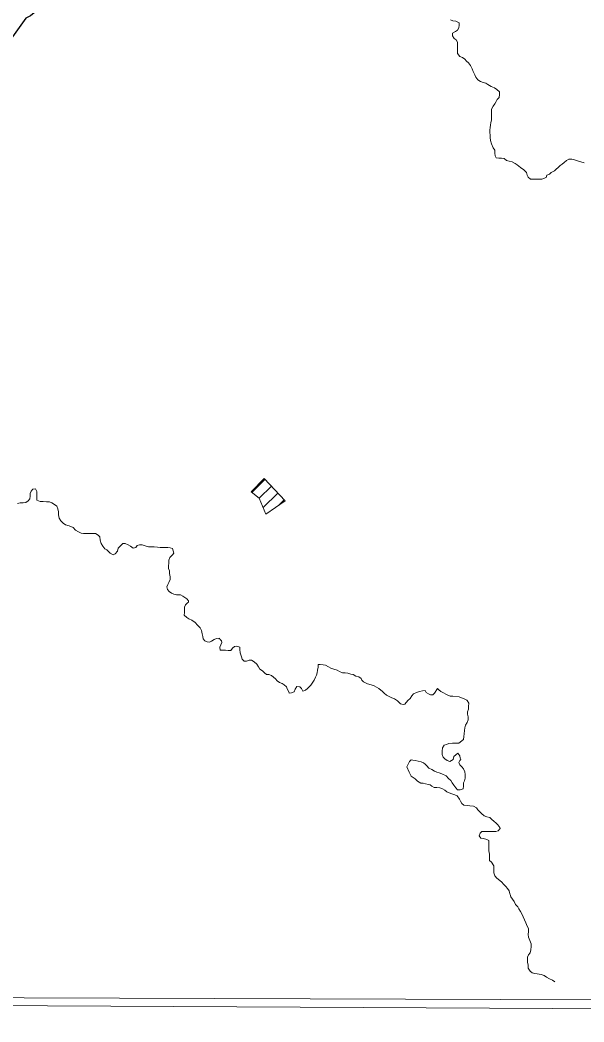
# Model space of a CAD drawing. Extents: x 553962 to 842807, y 8883888 to 9032388.
# Drawn here: x 613616 to 616016, y 8898711 to 8902976 of the extents above; entities that cross this region are included whole.
import ezdxf

# ---------------------------------------------------------------- set-up
doc = ezdxf.new("R2010")
doc.units = 0
doc.header["$LTSCALE"] = 200
doc.layers.add('6', color=7, linetype='Continuous', lineweight=13)

msp = doc.modelspace()

# ---------------------------------------------------------------- linework, layer by layer
at = {"layer": '6'}
for p, q in [((614602.7, 8900965), (614658.4, 8901020.7)), ((614634.6, 8900940.2), (614686, 8900991.7)), ((614651.2, 8900900.4), (614713.6, 8900962.7)), ((614718.1, 8900910.6), (614741.2, 8900933.8))]:
    msp.add_line(p, q, dxfattribs=at)
for points in [[(618535.2, 8909853.3), (607574.3, 8909890.7), (607543.3, 8898835.3), (618504.2, 8898795.8)], [(614654.9, 8901024.3), (614599.9, 8900967.2), (614634.5, 8900940.5), (614662.7, 8900873), (614745.5, 8900929.3)]]:
    msp.add_lwpolyline(points, close=True, dxfattribs=at)
at = {"layer": '6', "lineweight": 25}
msp.add_lwpolyline([(614884.3, 8904031.6), (614289.5, 8903510.2), (613661, 8902994.8), (613641.6, 8902983.7), (613458.3, 8902730.3), (613448.1, 8902723.2), (613436.9, 8902720.2), (613124.7, 8902678.9)], dxfattribs=at)
at = {"layer": '6'}
for points in [[(615448.2, 8902976.6), (615458.4, 8902973.4), (615470.6, 8902971.3), (615484.8, 8902965.1), (615484.7, 8902953.9), (615483.6, 8902943.7), (615478.4, 8902933.6), (615469.2, 8902927.5), (615457, 8902920.5), (615456.9, 8902909.3), (615464, 8902898), (615473.1, 8902891.8), (615478.1, 8902881.6), (615478, 8902868.4), (615477.9, 8902850.1), (615478.8, 8902833.7), (615487.8, 8902821.5), (615499, 8902817.3), (615509.1, 8902810.1), (615517.2, 8902801.9), (615525.3, 8902794.7), (615533.3, 8902782.5), (615540.4, 8902768.2), (615544.4, 8902757.9), (615552.4, 8902743.6), (615556.4, 8902733.4), (615565.5, 8902722.2), (615575.6, 8902715), (615587.8, 8902710.8), (615598.9, 8902707.7), (615607, 8902701.5), (615622.2, 8902693.3), (615636.4, 8902687.1), (615645.5, 8902679.9), (615656.7, 8902670.7), (615656.6, 8902659.5), (615655.5, 8902647.2), (615647.3, 8902638.1), (615643.2, 8902629), (615637, 8902619.9), (615629.8, 8902609.7), (615623.6, 8902596.5), (615623.5, 8902585.3), (615623.4, 8902570), (615623.3, 8902559.8), (615623.3, 8902549.7), (615620.2, 8902539.5), (615618.1, 8902528.3), (615618, 8902518.1), (615615.9, 8902507.9), (615615.8, 8902497.8), (615616.7, 8902486.5), (615617.7, 8902476.3), (615618.6, 8902464.1), (615623.6, 8902448.8), (615629.6, 8902432.5), (615636.6, 8902422.2), (615637.6, 8902409), (615638.5, 8902398.8), (615642.5, 8902389.6), (615653.7, 8902388.5), (615665.9, 8902388.4), (615677.1, 8902387.3), (615686.2, 8902378.1), (615698.4, 8902375), (615710.6, 8902372.9), (615723.7, 8902365.7), (615732.8, 8902360.5), (615746, 8902348.2), (615760.2, 8902337.9), (615771.3, 8902327.7), (615775.3, 8902316.4), (615779.3, 8902307.3), (615788.4, 8902299.1), (615800.6, 8902299), (615811.8, 8902298.9), (615825, 8902298.8), (615837.2, 8902298.8)], [(615837.2, 8902298.8), (615856, 8902306.1), (615858.1, 8902316.3), (615869.3, 8902320.3), (615877.5, 8902327.4), (615890.8, 8902334.4), (615898.9, 8902341.5), (615906.1, 8902348.6), (615915.3, 8902356.7), (615923.5, 8902362.8), (615931.7, 8902369.8), (615941.9, 8902377.9), (615952.1, 8902384), (615964.3, 8902383.9), (615976.5, 8902380.8), (615988.7, 8902377.6)], [(615988.7, 8902377.6), (616003.4, 8902372.8), (616017.6, 8902368.7)], [(614265.5, 8900726.8), (614255.3, 8900728.9), (614245.2, 8900731), (614233, 8900731.1), (614222.8, 8900731.2), (614212.6, 8900731.2), (614201.5, 8900732.3), (614187.2, 8900733.4), (614174, 8900733.5), (614162.8, 8900733.6), (614148.6, 8900737.8), (614136.4, 8900741.9), (614125.2, 8900742), (614115.1, 8900739), (614108.9, 8900730.9), (614097.7, 8900727.9), (614086.6, 8900736.1), (614076.4, 8900742.3), (614064.3, 8900747.5), (614054.1, 8900747.5), (614044.9, 8900739.4), (614034.6, 8900727.3), (614031.5, 8900715.1), (614021.2, 8900703.9), (614012.1, 8900699.9), (613999.9, 8900706.1), (613992.8, 8900714.3), (613985.8, 8900721.5), (613976.6, 8900725.6), (613968.6, 8900735.8), (613961.5, 8900748.1), (613957.6, 8900762.4), (613955.6, 8900776.7), (613948.6, 8900783.8), (613937.4, 8900790), (613924.2, 8900790.1), (613914, 8900790.2), (613899.8, 8900790.3), (613886.6, 8900790.3), (613876.4, 8900792.4), (613865.3, 8900797.6), (613853.1, 8900804.8), (613843, 8900816.1), (613824.8, 8900823.3), (613810.6, 8900827.5), (613799.4, 8900834.7), (613790.3, 8900844.9), (613783.3, 8900856.2), (613780.3, 8900869.4), (613780.4, 8900882.7), (613777.5, 8900894.9), (613772.5, 8900906.2), (613763.4, 8900914.4), (613751.2, 8900920.6), (613742.1, 8900924.7), (613728.9, 8900925.8), (613714.6, 8900925.9), (613701.4, 8900926), (613687.2, 8900932.2), (613687.3, 8900944.4), (613687.4, 8900957.6), (613687.5, 8900968.8), (613681.5, 8900980.1), (613671.3, 8900979.1), (613664.1, 8900971), (613660, 8900960.8), (613658.9, 8900948.6), (613657.8, 8900938.5), (613650.6, 8900929.3), (613641.4, 8900922.3), (613630.2, 8900921.3), (613617, 8900920.4), (613605.8, 8900917.4)], [(614333.4, 8900497.8), (614333.4, 8900503.9), (614326.3, 8900512.1), (614318.2, 8900518.3), (614309.1, 8900523.4), (614299, 8900528.6), (614282.7, 8900528.7), (614270.5, 8900531.8), (614261.4, 8900535.9), (614251.3, 8900543.1), (614244.2, 8900552.3), (614241.2, 8900563.6), (614245.4, 8900572.7), (614249.5, 8900581.8), (614254.7, 8900594), (614254.8, 8900605.2), (614252.8, 8900619.5), (614251.9, 8900630.7), (614247.9, 8900640.9), (614248, 8900652.1), (614249.1, 8900664.3), (614249.2, 8900676.6), (614253.3, 8900688.8), (614264.6, 8900698.9), (614270.7, 8900707), (614265.5, 8900726.8)], [(614664.7, 8900190.6), (614656.6, 8900197.8), (614648.6, 8900206), (614637.4, 8900213.2), (614631.4, 8900223.4), (614624.3, 8900233.6), (614613.2, 8900243.9), (614602.1, 8900251.1), (614590.9, 8900251.2), (614580.7, 8900247.2), (614570.5, 8900247.2), (614562.5, 8900255.4), (614559.5, 8900265.6), (614553.5, 8900281.9), (614551.6, 8900296.2), (614551.6, 8900306.4), (614539.4, 8900310.6), (614529.3, 8900308.6), (614521.1, 8900301.5), (614513.9, 8900292.4), (614502.7, 8900292.5), (614490.5, 8900293.6), (614480.3, 8900293.6), (614468.1, 8900293.7), (614466.2, 8900305.9), (614471.3, 8900316.1), (614475.5, 8900326.2), (614473.7, 8900333.3), (614468.3, 8900338.8), (614465.5, 8900344.2), (614462.8, 8900341.5), (614452.2, 8900342.7), (614442, 8900338.7), (614431.8, 8900332.6), (614422.6, 8900327.6), (614412.4, 8900328.7), (614402.3, 8900333.8), (614395.2, 8900342), (614394.3, 8900352.2), (614391.3, 8900363.4), (614389.4, 8900376.7), (614383.4, 8900388.9), (614372.3, 8900400.2), (614361.2, 8900411.5), (614347, 8900420.8), (614334.8, 8900426.9), (614325.7, 8900432.1), (614315.6, 8900442.3), (614315.7, 8900454.6), (614315.8, 8900464.7), (614315.8, 8900477), (614321, 8900486.1), (614329.2, 8900495.2), (614333.4, 8900497.8)], [(614885.7, 8900232.8), (614885.7, 8900230.9), (614884.6, 8900220.8), (614882.5, 8900208.6), (614880.4, 8900197.4), (614878.3, 8900187.2), (614874.1, 8900178.1), (614867.9, 8900165.9), (614862.8, 8900156.8), (614854.6, 8900144.6), (614847.4, 8900137.5), (614839.2, 8900130.4), (614831, 8900123.3), (614819.8, 8900119.3), (614814.8, 8900130.6), (614807.7, 8900137.8), (614794.5, 8900138.8), (614787.3, 8900127.7), (614783.2, 8900116.5), (614772, 8900112.5), (614762.4, 8900110.6), (614761.4, 8900112.2)], [(614976, 8900202.9), (614965.9, 8900209.1), (614951.7, 8900212.2), (614938.5, 8900217.4), (614929.4, 8900222.5), (614916.2, 8900229.7), (614906, 8900230.8), (614893.8, 8900232.9), (614885.7, 8900233), (614885.7, 8900232.8)], [(614761.4, 8900112.2), (614760.8, 8900116.7), (614753.8, 8900128.9), (614749.8, 8900138.1), (614740.7, 8900146.3), (614731.6, 8900151.5), (614721.4, 8900155.6), (614710.3, 8900162.8), (614704.2, 8900171), (614695.1, 8900178.2), (614686, 8900185.4), (614674.9, 8900190.5), (614664.7, 8900190.6)], [(615392.8, 8900130.4), (615380.6, 8900110.6), (615373.5, 8900103.5), (615363.3, 8900103.6), (615354.2, 8900107.7), (615345.1, 8900112.9), (615340, 8900122.1), (615329.8, 8900120.1), (615316.6, 8900118.1), (615304.4, 8900114.1), (615291.1, 8900108.1), (615283.9, 8900099), (615276.7, 8900087.8), (615267.5, 8900078.7), (615254.8, 8900063.1), (615246.8, 8900062.3), (615235.7, 8900065.5), (615222.8, 8900078), (615209.6, 8900086.2), (615198.4, 8900090.4), (615185.3, 8900097.6), (615176.1, 8900101.7), (615166, 8900110.9), (615159, 8900118.1), (615143.8, 8900130.4), (615133.7, 8900135.6), (615123.5, 8900141.8), (615110.3, 8900145.6), (615095.2, 8900150.4), (615078.5, 8900159.2), (615071.3, 8900166.3), (615068.1, 8900172.7), (615057.7, 8900179.9), (615045.5, 8900183), (615034.4, 8900190.2), (615024.2, 8900191.3), (615012, 8900195.4), (614999.8, 8900196.5), (614988.7, 8900197.6), (614976, 8900202.9)], [(615484.3, 8899897.5), (615503.3, 8899913.7), (615505.4, 8899925.9), (615506.5, 8899937.1), (615508.6, 8899951.4), (615509.7, 8899963.6), (615512.8, 8899974.8), (615519, 8899985.9), (615523.2, 8899997.1), (615523.2, 8900009.4), (615520.3, 8900020.6), (615521.4, 8900031.8), (615524.5, 8900043), (615525.6, 8900053.2), (615526.7, 8900067.4), (615519.9, 8900079.1), (615518.3, 8900080.7), (615508.8, 8900085.4), (615484.9, 8900095), (615458.8, 8900097.4), (615447.6, 8900098.5), (615437.4, 8900102.6), (615428.3, 8900106.8), (615418.2, 8900111.9), (615407, 8900118.1), (615398.9, 8900125.3), (615392.8, 8900130.4)], [(615492.5, 8899827.7), (615489, 8899834.3), (615488, 8899844.5), (615480, 8899854.7), (615471.8, 8899848.7), (615462.6, 8899840.6), (615459.4, 8899828.4), (615446.2, 8899820.3), (615435, 8899824.4), (615424.9, 8899830.6), (615416.8, 8899837.8), (615412.8, 8899850.1), (615412.9, 8899864.3), (615414, 8899877.5), (615422.2, 8899888.7), (615431.4, 8899892.7), (615441.6, 8899895.7), (615456.9, 8899897.6), (615471.1, 8899897.6), (615484.3, 8899897.5)], [(615262.7, 8899797.4), (615265.3, 8899802.4), (615269, 8899808.5), (615271.6, 8899814), (615274.2, 8899819.1), (615278.4, 8899824.1), (615281.2, 8899827)], [(615281.2, 8899827), (615287.5, 8899825.4), (615297.7, 8899824.3), (615310.9, 8899821.2), (615324.1, 8899818), (615333.2, 8899813.9), (615341.3, 8899807.7), (615348.4, 8899800.6), (615356.5, 8899791.3), (615368.6, 8899785.2), (615379.7, 8899777.9), (615389.9, 8899774.8), (615400, 8899771.7), (615412.2, 8899767.6), (615430.5, 8899758.3), (615440.6, 8899748), (615449.6, 8899738.8), (615455.7, 8899728.6), (615462.7, 8899718.3), (615471.8, 8899707.1), (615477.8, 8899698.9), (615489, 8899698.8), (615502.3, 8899703.8), (615503.4, 8899715), (615503.5, 8899728.3), (615507.6, 8899737.4), (615510.7, 8899748.6), (615510.8, 8899764.9), (615509.9, 8899776.1), (615503.9, 8899788.4), (615496.8, 8899797.6), (615487.8, 8899805.8), (615483.7, 8899815), (615488.9, 8899824.1), (615492.5, 8899827.7)], [(615659.2, 8899534.8), (615657.8, 8899538.6), (615649.8, 8899549.8), (615642.7, 8899557), (615632.6, 8899565.2), (615624.5, 8899573.4), (615615.4, 8899580.6), (615603.2, 8899584.8), (615592.1, 8899588.9), (615581, 8899598.2), (615573.9, 8899605.3), (615564.8, 8899613.5), (615559.8, 8899622.7), (615546.6, 8899629.9), (615530.3, 8899631.1), (615519.2, 8899632.2), (615505.9, 8899633.3), (615496.8, 8899641.5), (615490.8, 8899650.7), (615486.8, 8899659.9), (615476.7, 8899673.2), (615466.6, 8899678.3), (615454.4, 8899681.4), (615443.2, 8899685.6), (615433.1, 8899690.8), (615424, 8899697.9), (615414.9, 8899703.1), (615403.8, 8899708.2), (615390.5, 8899709.3), (615378.3, 8899709.4), (615369.2, 8899714.6), (615361.3, 8899719.8), (615355.4, 8899722), (615342.5, 8899725.2), (615332.2, 8899726.9), (615322.6, 8899727.9), (615307.5, 8899736.6), (615297.8, 8899746.3), (615281.1, 8899757.1), (615273, 8899773.8), (615262.7, 8899797.4)], [(615701.6, 8899256.2), (615697.6, 8899268.4), (615691.6, 8899278.7), (615684.5, 8899286.9), (615673.4, 8899297.1), (615666.3, 8899305.3), (615658.3, 8899313.5), (615645.1, 8899322.8), (615637.1, 8899333), (615633.1, 8899345.2), (615633.2, 8899360.5), (615632.3, 8899374.8), (615623.2, 8899391.1), (615614.1, 8899398.3), (615614.2, 8899413.6), (615614.3, 8899424.8), (615611.4, 8899439.1), (615611.5, 8899453.3), (615611.6, 8899467.6), (615611.7, 8899483.9), (615602.6, 8899488), (615588.3, 8899492.2), (615578.2, 8899493.3), (615571.1, 8899502.5), (615574.3, 8899514.7), (615582.5, 8899521.8), (615593.6, 8899521.7), (615608.9, 8899521.6), (615620.1, 8899521.5), (615631.3, 8899521.4), (615641.4, 8899521.4), (615651.6, 8899524.4), (615658.8, 8899532.5), (615659.3, 8899533.4), (615659.2, 8899534.8)], [(615893.2, 8898881.2), (615882.1, 8898888.4), (615869.9, 8898894.6), (615856.7, 8898901.8), (615847.6, 8898909), (615834.4, 8898912.2), (615817.2, 8898916.3), (615807, 8898917.4), (615795.8, 8898920.5), (615787.8, 8898927.7), (615779.7, 8898940), (615778.8, 8898952.2), (615775.8, 8898965.5), (615775.9, 8898975.7), (615776, 8898986.9), (615780.1, 8898997), (615787.3, 8899005.1), (615790.4, 8899018.3), (615791.6, 8899032.6), (615791.6, 8899042.8), (615785.6, 8899058.1), (615780.6, 8899071.4), (615779.7, 8899082.6), (615779.8, 8899095.8), (615779.9, 8899108), (615774.9, 8899119.3), (615768.9, 8899132.6), (615762.9, 8899145.8), (615757.9, 8899158.1), (615751.8, 8899171.4), (615745.8, 8899180.6), (615738.8, 8899191.8), (615734.8, 8899201), (615724.7, 8899211.2), (615719.7, 8899223.5), (615712.6, 8899233.7), (615704.6, 8899242.9), (615702.4, 8899252.9), (615701.6, 8899256.2)], [(574695.3, 8898953.2), (596544.3, 8898870.4), (626625.7, 8898710.8)]]:
    msp.add_lwpolyline(points, dxfattribs=at)

doc.saveas('drawing.dxf')
